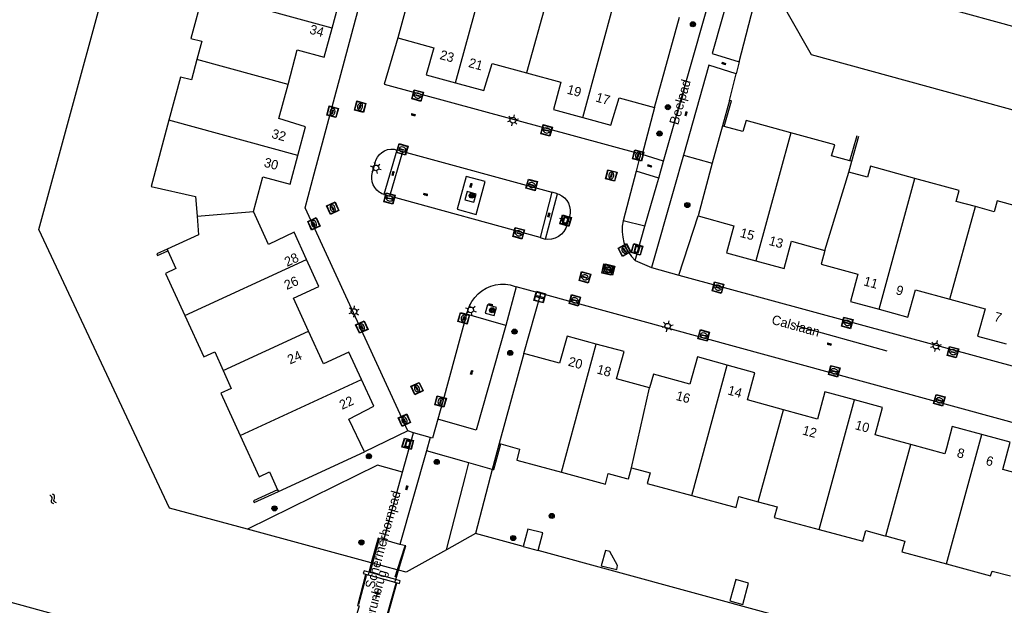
# Model space of a CAD drawing. Header units: metres. Extents: x 93870 to 95789, y 463036 to 464040.
# Tile 321 of 344: x 95396 to 95500, y 463484 to 463546. Entities that reach past the tile are written whole.
import ezdxf
from ezdxf.enums import TextEntityAlignment as Align

# ---------------------------------------------------------------- set-up
doc = ezdxf.new("R2010")
doc.units = ezdxf.units.M
doc.header["$LTSCALE"] = 25.4
for name, color, linetype in [('B_BEBOUWINGSGRENS_0', 1, 'Continuous'), ('B_TUSSENMUUR_0', 7, 'Continuous'), ('G_GRENS_ALGEMEEN_0', 7, 'Continuous'), ('K_KUNSTWERKGRENS_0', 1, 'Continuous'), ('K_KUNSTWERKGRENS_1', 1, 'Continuous'), ('Q_BALUSTRADE_LIJN_1', 193, 'Continuous'), ('Q_BOOM_0', 3, 'Continuous'), ('Q_BRANDKRAAN_0', 5, 'Continuous'), ('Q_DAMWAND_0', 6, 'Continuous'), ('Q_DAMWAND_1', 6, 'Continuous'), ('Q_INSPECTIE_OF_RIOOLPUT_0', 253, 'Continuous'), ('Q_KOLK_0', 254, 'Continuous'), ('Q_LICHTMAST_0', 2, 'Continuous'), ('Q_STRAATNAAMBORD_0', 7, 'Continuous'), ('Q_VLAGGENMAST_0', 191, 'Continuous'), ('Q_WATERLEIDINGPUT_0', 5, 'Continuous'), ('S_GBKN_SYMBOOL_OV_GROOT_0', 7, 'Continuous'), ('S_GBKN_SYMBOOL_OV_GROOT_1', 7, 'Continuous'), ('S_GBKN_SYMBOOL_WATER_0', 7, 'Continuous'), ('T_CULTUURGRENS_0', 76, 'Continuous'), ('T_HEK_0', 57, 'Continuous'), ('T_MUUR_30CM_LIJN_0', 10, 'Continuous'), ('T_WALBESCHERMING_0', 45, 'Continuous'), ('V_WEGGRENS_0', 7, 'Continuous'), ('V_WEGGRENS_1', 7, 'Continuous'), ('W_WATERGRENS_0', 5, 'Continuous'), ('Z_GBKN_HUISNUMMER_0', 252, 'Continuous'), ('Z_KUNSTWERKNAAM_1', 252, 'Continuous'), ('Z_STRAATNAAM_0', 252, 'Continuous')]:
    doc.layers.add(name, color=color, linetype=linetype)

# ---------------------------------------------------------------- blocks, each defined once
blk = doc.blocks.new('Q_STRAATNAAMBORD')
for points in [[(-0.5, 0.5), (0.5, 0.5), (0.5, -0.5), (-0.5, -0.5)], [(-0.37, 0.22), (0.36, 0.22), (0.36, -0.21), (-0.37, -0.21)]]:
    blk.add_lwpolyline(points, close=True)
for points in [[(-0.44, 0.46), (0.44, 0.46, -0.414214), (0.46, 0.44), (0.46, -0.44, -0.414214), (0.44, -0.46), (-0.44, -0.46, -0.414214), (-0.46, -0.44), (-0.46, 0.44), (-0.46, 0.44), (-0.46, 0.45), (-0.46, 0.45), (-0.46, 0.45), (-0.46, 0.45), (-0.46, 0.45), (-0.46, 0.45), (-0.46, 0.46), (-0.46, 0.46), (-0.46, 0.46), (-0.45, 0.46), (-0.45, 0.46), (-0.45, 0.46), (-0.45, 0.46), (-0.45, 0.46), (-0.45, 0.46), (-0.44, 0.46), (-0.44, 0.46)], [(-0.29, 0.16), (0.28, 0.16, -0.414214), (0.3, 0.14), (0.3, -0.13, -0.414214), (0.28, -0.16), (-0.29, -0.16, -0.414214), (-0.31, -0.13), (-0.31, 0.14), (-0.31, 0.14), (-0.31, 0.14), (-0.31, 0.14), (-0.31, 0.15), (-0.31, 0.15), (-0.31, 0.15), (-0.3, 0.15), (-0.3, 0.15), (-0.3, 0.15), (-0.3, 0.16), (-0.3, 0.16), (-0.3, 0.16), (-0.3, 0.16), (-0.29, 0.16), (-0.29, 0.16), (-0.29, 0.16), (-0.29, 0.16), (-0.29, 0.16)]]:
    blk.add_lwpolyline(points, format="xyb")
blk = doc.blocks.new('Q_LICHTMAST')
for points in [[(-0.26, 0.15), (-0.52, 0.3)], [(0, 0.3), (0, 0.6)], [(0.26, 0.15), (0.52, 0.3)], [(-0.26, -0.15), (-0.52, -0.3)], [(0, -0.3), (0, -0.6)], [(0.26, -0.15), (0.52, -0.3)]]:
    blk.add_lwpolyline(points)
blk.add_circle((0, 0), 0.3)
blk = doc.blocks.new('Q_VLAGGENMAST')
for points in [[(-0.5, 0.5), (0.5, 0.5), (0.5, -0.5), (-0.5, -0.5)], [(-0.08, 0.33), (0.07, 0.33), (0.07, -0.33), (-0.08, -0.33)]]:
    blk.add_lwpolyline(points, close=True)
blk.add_lwpolyline([(-0.44, 0.46), (0.44, 0.46, -0.414214), (0.46, 0.44), (0.46, -0.44, -0.414214), (0.44, -0.46), (-0.44, -0.46, -0.414214), (-0.46, -0.44), (-0.46, 0.44), (-0.46, 0.44), (-0.46, 0.45), (-0.46, 0.45), (-0.46, 0.45), (-0.46, 0.45), (-0.46, 0.45), (-0.46, 0.45), (-0.46, 0.46), (-0.46, 0.46), (-0.46, 0.46), (-0.45, 0.46), (-0.45, 0.46), (-0.45, 0.46), (-0.45, 0.46), (-0.45, 0.46), (-0.45, 0.46), (-0.44, 0.46), (-0.44, 0.46)], format="xyb")
blk = doc.blocks.new('Q_KOLK')
blk.add_lwpolyline([(-0.5, 0.5), (0.5, 0.5), (0.5, -0.5), (-0.5, -0.5)], close=True)
for points in [[(-0.44, 0.46), (0.44, 0.46, -0.414214), (0.46, 0.44), (0.46, -0.44, -0.414214), (0.44, -0.46), (-0.44, -0.46, -0.414214), (-0.46, -0.44), (-0.46, 0.44, -0.414214), (-0.44, 0.46)], [(-0.34, 0.1, 0.380426), (-0.28, -0.18)], [(-0.01, 0.27, 0.240218), (-0.34, 0.1)], [(-0.19, 0.04, 0.853344), (-0.19, -0.03)], [(0.33, 0.11, 0.240191), (-0.01, 0.27)], [(0.18, -0.03, 0.849746), (0.18, 0.04)], [(0.27, -0.18, 0.380426), (0.33, 0.11)], [(-0.28, -0.18, 0.148452), (0.01, -0.26)], [(0.01, -0.26, 0.131742), (0.27, -0.18)]]:
    blk.add_lwpolyline(points, format="xyb")
for points in [[(-0.19, 0.04), (0.18, 0.04)], [(0.18, -0.03), (-0.19, -0.03)]]:
    blk.add_lwpolyline(points)
blk = doc.blocks.new('Q_WATERLEIDINGPUT')
blk.add_lwpolyline([(-0.5, 0.5), (0.5, 0.5), (0.5, -0.5), (-0.5, -0.5)], close=True)
for points in [[(-0.44, 0.46), (0.44, 0.46, -0.414214), (0.46, 0.44), (0.46, -0.44, -0.414214), (0.44, -0.46), (-0.44, -0.46, -0.414214), (-0.46, -0.44), (-0.46, 0.44), (-0.46, 0.44), (-0.46, 0.45), (-0.46, 0.45), (-0.46, 0.45), (-0.46, 0.45), (-0.46, 0.45), (-0.46, 0.45), (-0.46, 0.46), (-0.46, 0.46), (-0.46, 0.46), (-0.45, 0.46), (-0.45, 0.46), (-0.45, 0.46), (-0.45, 0.46), (-0.45, 0.46), (-0.45, 0.46), (-0.44, 0.46), (-0.44, 0.46)], [(-0.34, 0.1, 0.380426), (-0.28, -0.18)], [(-0.01, 0.27, 0.240218), (-0.34, 0.1)], [(-0.19, 0.04, 0.853344), (-0.19, -0.03)], [(0.33, 0.11, 0.240191), (-0.01, 0.27)], [(0.18, -0.03, 0.849746), (0.18, 0.04)], [(0.27, -0.18, 0.380426), (0.33, 0.11)], [(-0.28, -0.18, 0.148452), (0.01, -0.26)], [(0.01, -0.26, 0.131742), (0.27, -0.18)]]:
    blk.add_lwpolyline(points, format="xyb")
for points in [[(-0.19, 0.04), (0.18, 0.04)], [(0.18, -0.03), (-0.19, -0.03)]]:
    blk.add_lwpolyline(points)
blk = doc.blocks.new('Q_INSPECTIE_OF_RIOOLPUT')
blk.add_lwpolyline([(-0.5, 0.5), (0.5, 0.5), (0.5, -0.5), (-0.5, -0.5)], close=True)
for points in [[(-0.44, 0.46), (0.44, 0.46, -0.414214), (0.46, 0.44), (0.46, -0.44, -0.414214), (0.44, -0.46), (-0.44, -0.46, -0.414214), (-0.46, -0.44), (-0.46, 0.44), (-0.46, 0.44), (-0.46, 0.45), (-0.46, 0.45), (-0.46, 0.45), (-0.46, 0.45), (-0.46, 0.45), (-0.46, 0.45), (-0.46, 0.46), (-0.46, 0.46), (-0.46, 0.46), (-0.45, 0.46), (-0.45, 0.46), (-0.45, 0.46), (-0.45, 0.46), (-0.45, 0.46), (-0.45, 0.46), (-0.44, 0.46), (-0.44, 0.46)], [(-0.34, 0.1, 0.380426), (-0.28, -0.18)], [(-0.01, 0.27, 0.240218), (-0.34, 0.1)], [(-0.19, 0.04, 0.853344), (-0.19, -0.03)], [(0.33, 0.11, 0.240191), (-0.01, 0.27)], [(0.18, -0.03, 0.849746), (0.18, 0.04)], [(0.27, -0.18, 0.380426), (0.33, 0.11)], [(-0.28, -0.18, 0.148452), (0.01, -0.26)], [(0.01, -0.26, 0.131742), (0.27, -0.18)]]:
    blk.add_lwpolyline(points, format="xyb")
for points in [[(-0.19, 0.04), (0.18, 0.04)], [(0.18, -0.03), (-0.19, -0.03)]]:
    blk.add_lwpolyline(points)
blk = doc.blocks.new('Q_BRANDKRAAN')
blk.add_lwpolyline([(-0.5, 0.5), (0.5, 0.5), (0.5, -0.5), (-0.5, -0.5)], close=True)
for points in [[(-0.44, 0.46), (0.44, 0.46, -0.414214), (0.46, 0.44), (0.46, -0.44, -0.414214), (0.44, -0.46), (-0.44, -0.46, -0.414214), (-0.46, -0.44), (-0.46, 0.44), (-0.46, 0.44), (-0.46, 0.45), (-0.46, 0.45), (-0.46, 0.45), (-0.46, 0.45), (-0.46, 0.45), (-0.46, 0.45), (-0.46, 0.46), (-0.46, 0.46), (-0.46, 0.46), (-0.45, 0.46), (-0.45, 0.46), (-0.45, 0.46), (-0.45, 0.46), (-0.45, 0.46), (-0.45, 0.46), (-0.44, 0.46), (-0.44, 0.46)], [(-0.34, 0.1, 0.380426), (-0.28, -0.18)], [(-0.01, 0.27, 0.240218), (-0.34, 0.1)], [(-0.19, 0.04, 0.853344), (-0.19, -0.03)], [(0.33, 0.11, 0.240191), (-0.01, 0.27)], [(0.18, -0.03, 0.849746), (0.18, 0.04)], [(0.27, -0.18, 0.380426), (0.33, 0.11)], [(-0.28, -0.18, 0.148452), (0.01, -0.26)], [(0.01, -0.26, 0.131742), (0.27, -0.18)]]:
    blk.add_lwpolyline(points, format="xyb")
for points in [[(-0.19, 0.04), (0.18, 0.04)], [(0.18, -0.03), (-0.19, -0.03)]]:
    blk.add_lwpolyline(points)
blk = doc.blocks.new('Q_BOOM')
for radius in [0.27, 0.18, 0.09]:
    blk.add_circle((0, 0), radius)
blk = doc.blocks.new('S_GBKN_SYMBOOL_WATER')
for points in [[(-0.5, 0.15), (-0.44, 0.21), (-0.31, 0.27), (-0.19, 0.27), (-0.06, 0.21), (0, 0.15), (0.06, 0.09), (0.19, 0.02), (0.31, 0.02), (0.44, 0.09), (0.5, 0.15)], [(-0.5, -0.15), (-0.44, -0.09), (-0.31, -0.02), (-0.19, -0.02), (-0.06, -0.09), (0, -0.15), (0.06, -0.21), (0.19, -0.27), (0.31, -0.27), (0.44, -0.21), (0.5, -0.15)]]:
    blk.add_lwpolyline(points)
blk = doc.blocks.new('S_GBKN_SYMBOOL_OV_GROOT')
for points in [[(-0.21875, 0.0625), (0.21875, 0.0625)], [(-0.21875, 0), (0.21875, 0)], [(-0.1875, 0.0625), (-0.1875, 0)], [(-0.125, 0.09375), (-0.125, 0.0625)], [(-0.125, 0), (-0.125, -0.0625)], [(-0.0625, 0.0625), (-0.0625, 0)], [(0, 0.09375), (0, 0.0625)], [(0, 0), (0, -0.0625)], [(0.0625, 0.0625), (0.0625, 0)], [(0.125, 0.09375), (0.125, 0.0625)], [(0.125, 0), (0.125, -0.0625)], [(0.1875, 0.0625), (0.1875, 0)], [(-0.21875, -0.0625), (0.21875, -0.0625)], [(-0.1875, -0.0625), (-0.1875, -0.09375)], [(-0.0625, -0.0625), (-0.0625, -0.09375)], [(0.0625, -0.0625), (0.0625, -0.09375)], [(0.1875, -0.0625), (0.1875, -0.09375)]]:
    blk.add_lwpolyline(points)

msp = doc.modelspace()

# ---------------------------------------------------------------- linework, layer by layer
at = {"layer": 'B_BEBOUWINGSGRENS_0'}
for p, q in [((95437.34, 463550.4), (95435.74, 463544.48)), ((95463.01, 463537.1), (95465.64, 463546.7)), ((95449.42, 463540.78), (95453.06, 463539.79)), ((95470.22, 463535.15), (95469.13, 463531.18)), ((95470.39, 463535.1), (95470.22, 463535.15)), ((95469.13, 463531.18), (95467.62, 463525.61)), ((95483.61, 463530.25), (95483.94, 463531.4)), ((95483.94, 463531.4), (95483.74, 463531.46)), ((95411.26, 463522.06), (95411.34, 463521.88)), ((95449.11, 463510.99), (95446.5, 463501.45)), ((95470.72, 463509.76), (95467.55, 463510.63)), ((95446.5, 463501.45), (95446.69, 463501.39)), ((95423.07, 463496.36), (95432.2, 463500.56)), ((95422.98, 463496.54), (95423.07, 463496.36)), ((95449.04, 463490.51), (95450.65, 463490.07))]:
    msp.add_line(p, q, dxfattribs=at)
for points in [[(95428.79, 463545.54), (95429.58, 463548.56), (95426.69, 463549.36), (95427.73, 463553.16)], [(95415.1, 463549.28), (95413.79, 463544.43), (95414.95, 463544.13), (95414.43, 463542.2)], [(95424.11, 463539.56), (95425.07, 463543.22), (95427.94, 463542.44), (95428.79, 463545.54)], [(95435.74, 463544.48), (95439.58, 463543.44), (95438.77, 463540.56), (95441.87, 463539.71)], [(95414.43, 463542.2), (95413.85, 463540.04), (95412.68, 463540.34), (95411.46, 463535.75)], [(95441.87, 463539.71), (95444.87, 463538.89), (95445.78, 463541.76), (95449.42, 463540.78)], [(95425.14, 463532.02), (95425.95, 463535.05), (95423.14, 463535.93), (95424.11, 463539.56)], [(95453.06, 463539.79), (95452.27, 463536.89), (95455.38, 463536.04)], [(95455.38, 463536.04), (95458.37, 463535.22), (95459.23, 463538.12), (95463.01, 463537.1)], [(95411.46, 463535.75), (95409.58, 463528.73), (95414.28, 463527.67), (95414.45, 463525.56)], [(95477.45, 463534.42), (95472.71, 463535.71), (95472.38, 463534.56), (95470.39, 463535.1)], [(95483.74, 463531.46), (95481.79, 463531.98), (95482.12, 463533.14), (95477.45, 463534.42)], [(95420.43, 463526.07), (95421.44, 463529.76), (95424.32, 463528.95), (95425.14, 463532.02)], [(95490.63, 463529.58), (95485.92, 463530.86), (95485.59, 463529.71), (95483.61, 463530.25)], [(95497.06, 463526.58), (95495.01, 463527.14), (95495.34, 463528.29), (95490.63, 463529.58)], [(95504.13, 463525.9), (95499.36, 463527.2), (95499.03, 463526.04), (95497.06, 463526.58)], [(95414.45, 463525.56), (95414.6, 463523.6), (95411.26, 463522.06)], [(95426.06, 463520.96), (95424.74, 463523.86), (95422.03, 463522.57), (95420.43, 463526.07)], [(95467.62, 463525.61), (95471.43, 463524.56), (95470.64, 463521.67), (95473.74, 463520.82)], [(95473.74, 463520.82), (95476.75, 463520), (95477.54, 463522.9), (95481.07, 463521.94)], [(95411.34, 463521.88), (95412.2, 463520.01), (95411.11, 463519.5), (95413.16, 463515.04)], [(95481.07, 463521.94), (95480.68, 463520.49), (95484.57, 463519.42), (95483.79, 463516.53), (95486.83, 463515.7)], [(95426.27, 463513.35), (95424.68, 463516.86), (95427.36, 463518.09), (95426.06, 463520.96)], [(95486.83, 463515.7), (95489.9, 463514.86), (95490.69, 463517.76), (95494.34, 463516.77)], [(95494.34, 463516.77), (95498.08, 463515.75), (95497.29, 463512.85), (95500.32, 463512.03)], [(95413.16, 463515.04), (95415.18, 463510.64), (95416.32, 463511.16), (95417.2, 463509.18)], [(95431.91, 463508.24), (95430.57, 463511.14), (95427.85, 463509.89), (95426.27, 463513.35)], [(95456.81, 463512), (95453.71, 463512.84), (95452.91, 463509.96), (95449.11, 463510.99)], [(95462.48, 463507.34), (95458.96, 463508.3), (95459.79, 463511.19), (95456.81, 463512)], [(95467.55, 463510.63), (95466.76, 463507.73), (95462.88, 463508.79), (95462.48, 463507.34)], [(95476.69, 463505.03), (95472.87, 463506.07), (95473.66, 463508.96), (95470.72, 463509.76)], [(95417.2, 463509.18), (95418.05, 463507.29), (95416.96, 463506.78), (95419.02, 463502.29)], [(95432.2, 463500.56), (95430.55, 463504.04), (95433.22, 463505.4), (95431.91, 463508.24)], [(95484.23, 463506.08), (95481.09, 463506.94), (95480.3, 463504.04), (95476.69, 463505.03)], [(95490.19, 463501.35), (95486.42, 463502.37), (95487.21, 463505.27), (95484.23, 463506.08)], [(95419.02, 463502.29), (95421.03, 463497.92), (95422.12, 463498.42), (95422.98, 463496.54)], [(95497.73, 463502.4), (95494.6, 463503.25), (95493.97, 463500.96), (95493.81, 463500.36), (95490.19, 463501.35)], [(95503.47, 463496.17), (95503.86, 463497.62), (95499.96, 463498.68), (95500.74, 463501.58), (95497.73, 463502.4)], [(95446.69, 463501.39), (95448.67, 463500.85), (95448.37, 463499.69), (95453.12, 463498.39)], [(95453.12, 463498.39), (95457.78, 463497.12), (95458.09, 463498.27), (95460.04, 463497.74), (95460.24, 463497.69), (95460.55, 463498.85)], [(95460.55, 463498.85), (95462.53, 463498.32), (95462.23, 463497.18), (95466.95, 463495.92)], [(95466.95, 463495.92), (95471.66, 463494.66), (95471.96, 463495.8), (95474.01, 463495.25)], [(95474.01, 463495.25), (95476, 463494.72), (95475.68, 463493.59), (95480.47, 463492.31)], [(95450.65, 463490.07), (95451.14, 463491.95), (95449.54, 463492.36), (95449.04, 463490.51)], [(95480.47, 463492.31), (95485.11, 463491.07), (95485.43, 463492.2), (95487.45, 463491.65), (95487.54, 463491.63)], [(95487.54, 463491.63), (95487.65, 463491.6), (95489.56, 463491.09)], [(95489.56, 463491.09), (95489.25, 463489.96), (95493.98, 463488.67)], [(95459.08, 463488.48), (95458.25, 463489.99), (95457.8, 463490.09), (95457.34, 463488.47)], [(95493.98, 463488.67), (95498.67, 463487.38), (95498.85, 463487.9), (95500.78, 463487.38)], [(95457.34, 463488.47), (95458.99, 463488.07), (95459.08, 463488.48)], [(95471.62, 463487), (95470.99, 463484.76), (95472.36, 463484.37), (95472.99, 463486.61), (95471.62, 463487)]]:
    msp.add_lwpolyline(points, dxfattribs=at)
at = {"layer": 'B_TUSSENMUUR_0'}
for p, q in [((95441.87, 463539.71), (95445.58, 463553.38)), ((95452.08, 463550.37), (95449.42, 463540.78)), ((95428.79, 463545.54), (95415.1, 463549.28)), ((95455.38, 463536.04), (95459.09, 463549.67)), ((95424.11, 463539.56), (95414.43, 463542.2)), ((95425.14, 463532.02), (95411.46, 463535.75)), ((95477.45, 463534.42), (95473.74, 463520.82)), ((95481.07, 463521.94), (95483.61, 463530.25)), ((95486.83, 463515.7), (95490.63, 463529.58)), ((95494.34, 463516.77), (95497.06, 463526.58)), ((95414.45, 463525.56), (95420.43, 463526.07)), ((95413.16, 463515.04), (95426.06, 463520.96)), ((95417.2, 463509.18), (95426.27, 463513.35)), ((95453.12, 463498.39), (95456.81, 463512)), ((95466.95, 463495.92), (95470.72, 463509.76)), ((95419.02, 463502.29), (95431.91, 463508.24)), ((95460.55, 463498.85), (95462.48, 463507.34)), ((95480.47, 463492.31), (95484.23, 463506.08)), ((95474.01, 463495.25), (95476.69, 463505.03)), ((95493.98, 463488.67), (95497.73, 463502.4)), ((95487.54, 463491.63), (95490.19, 463501.35))]:
    msp.add_line(p, q, dxfattribs=at)
at = {"layer": 'G_GRENS_ALGEMEEN_0'}
for p, q in [((95471.97, 463541.96), (95474.52, 463551.68)), ((95470.97, 463537.86), (95471.67, 463540.67)), ((95470.97, 463537.86), (95470.22, 463535.15)), ((95463.01, 463537.1), (95461.67, 463532.12)), ((95461.67, 463532.12), (95461.51, 463532.17)), ((95463.95, 463531.4), (95461.67, 463532.12)), ((95463.44, 463529.62), (95461.04, 463530.35)), ((95465.57, 463519.32), (95467.62, 463525.61)), ((95449.11, 463510.99), (95450.92, 463517.37)), ((95436.83, 463502.77), (95432.2, 463500.56)), ((95446.5, 463501.45), (95445.76, 463498.7))]:
    msp.add_line(p, q, dxfattribs=at)
for points in [[(95470.39, 463535.1), (95471.17, 463537.81), (95470.97, 463537.86)], [(95411.26, 463522.06), (95410.17, 463521.56), (95410.25, 463521.38), (95411.34, 463521.88)], [(95445.76, 463498.7), (95445.96, 463498.69), (95446.69, 463501.39)], [(95436.24, 463498.4), (95433.58, 463499.14), (95419.78, 463492.35)], [(95422.98, 463496.54), (95420.43, 463495.37), (95420.51, 463495.19), (95423.07, 463496.36)]]:
    msp.add_lwpolyline(points, dxfattribs=at)
at = {"layer": 'K_KUNSTWERKGRENS_0'}
for p, q in [((95433.65, 463491.38), (95432.94, 463488.78)), ((95433.78, 463491.34), (95433.65, 463491.38)), ((95434.25, 463491.21), (95433.78, 463491.34)), ((95434.28, 463491.21), (95434.25, 463491.21)), ((95435.96, 463490.74), (95434.28, 463491.21)), ((95432.09, 463487.64), (95432.59, 463487.51)), ((95435.53, 463487), (95432.67, 463487.78)), ((95432.67, 463487.78), (95432.67, 463487.78)), ((95432.59, 463487.51), (95432.59, 463487.51)), ((95432.59, 463487.51), (95435.45, 463486.72))]:
    msp.add_line(p, q, dxfattribs=at)
for points in [[(95435.83, 463488), (95436.59, 463490.57), (95435.96, 463490.74)], [(95432.67, 463487.78), (95432.17, 463487.92), (95432.09, 463487.64)], [(95435.45, 463486.72), (95435.94, 463486.59), (95436.01, 463486.86), (95435.53, 463487)]]:
    msp.add_lwpolyline(points, dxfattribs=at)
at = {"layer": 'K_KUNSTWERKGRENS_1'}
for p, q in [((95432.94, 463488.78), (95432.67, 463487.78)), ((95432.67, 463487.78), (95432.59, 463487.51)), ((95435.53, 463487), (95435.83, 463488)), ((95432.59, 463487.51), (95432.58, 463487.45)), ((95435.45, 463486.72), (95435.53, 463487))]:
    msp.add_line(p, q, dxfattribs=at)
for points in [[(95432.58, 463487.45), (95432.33, 463487.54), (95431.49, 463484.25), (95431.65, 463484.22), (95431.33, 463483.11)], [(95434.23, 463482.32), (95434.54, 463483.4), (95434.73, 463483.34), (95435.65, 463486.62), (95435.44, 463486.7), (95435.45, 463486.72)]]:
    msp.add_lwpolyline(points, dxfattribs=at)
at = {"layer": 'Q_BALUSTRADE_LIJN_1'}
for p, q in [((95433.78, 463491.34), (95433.06, 463488.75)), ((95433.79, 463491.35), (95433.78, 463491.34)), ((95436.48, 463490.56), (95435.69, 463488.04)), ((95433.06, 463488.75), (95432.8, 463487.82)), ((95435.69, 463488.04), (95435.45, 463487.26)), ((95432.4, 463487.41), (95431.57, 463484.35)), ((95434.67, 463483.38), (95435.57, 463486.62))]:
    msp.add_line(p, q, dxfattribs=at)
at = {"layer": 'Q_DAMWAND_0'}
for p, q in [((95432.94, 463488.78), (95419.78, 463492.35)), ((95444.01, 463491.88), (95440.92, 463490.16))]:
    msp.add_line(p, q, dxfattribs=at)
for points in [[(95440.92, 463490.16), (95436.65, 463487.78), (95435.83, 463488)], [(95408.85, 463480.68), (95392.63, 463485.13), (95381.24, 463478.19)]]:
    msp.add_lwpolyline(points, dxfattribs=at)
at = {"layer": 'Q_DAMWAND_1'}
for p, q in [((95432.94, 463488.78), (95432.94, 463488.78)), ((95433.06, 463488.75), (95432.94, 463488.78)), ((95435.69, 463488.04), (95433.06, 463488.75)), ((95435.83, 463488), (95435.69, 463488.04))]:
    msp.add_line(p, q, dxfattribs=at)
at = {"layer": 'T_CULTUURGRENS_0'}
for p, q in [((95466.07, 463532.05), (95469.13, 463531.18)), ((95461.98, 463524.51), (95459.66, 463525.07)), ((95443.28, 463499.4), (95438.78, 463500.67)), ((95445.76, 463498.7), (95443.28, 463499.4))]:
    msp.add_line(p, q, dxfattribs=at)
msp.add_lwpolyline([(95440.92, 463490.16), (95442.92, 463497.99), (95443.28, 463499.4)], dxfattribs=at)
at = {"layer": 'T_HEK_0'}
msp.add_line((95445.76, 463498.7), (95444.01, 463491.88), dxfattribs=at)
at = {"layer": 'T_MUUR_30CM_LIJN_0'}
for p, q in [((95483.74, 463531.46), (95484.51, 463534.13)), ((95483.94, 463531.4), (95484.7, 463534.07))]:
    msp.add_line(p, q, dxfattribs=at)
at = {"layer": 'T_WALBESCHERMING_0'}
msp.add_line((95449.04, 463490.51), (95444.01, 463491.88), dxfattribs=at)
for points in [[(95527.46, 463538.38), (95522.45, 463539.77), (95500, 463545.97), (95490.17, 463548.69), (95483.49, 463558.31)], [(95474.87, 463551.07), (95479.63, 463542.72), (95500, 463537.13), (95525.18, 463530.22)], [(95419.78, 463492.35), (95411.51, 463494.59), (95397.65, 463524.16)], [(95508.81, 463472.09), (95508.22, 463474.38), (95500, 463476.62), (95450.65, 463490.07)]]:
    msp.add_lwpolyline(points, dxfattribs=at)
at = {"layer": 'V_WEGGRENS_0'}
for p, q in [((95426.88, 463530.07), (95432.7, 463551.78)), ((95463.95, 463531.4), (95469.09, 463549.45)), ((95469.12, 463542.84), (95471.97, 463541.96)), ((95471.97, 463541.96), (95471.67, 463540.67)), ((95468.77, 463541.6), (95466.07, 463532.05)), ((95471.67, 463540.67), (95468.77, 463541.6)), ((95435.66, 463532.59), (95434.25, 463527.87)), ((95434.89, 463527.68), (95436.27, 463532.42)), ((95436.27, 463532.42), (95452.1, 463528.13)), ((95461.51, 463532.17), (95461.04, 463530.35)), ((95463.44, 463529.62), (95463.95, 463531.4)), ((95461.04, 463530.35), (95459.66, 463525.07)), ((95450.87, 463523.31), (95434.89, 463527.68)), ((95452.1, 463528.13), (95450.87, 463523.31)), ((95451.44, 463523.14), (95452.71, 463527.94)), ((95460.93, 463520.85), (95461.98, 463524.51)), ((95450.87, 463523.31), (95451.29, 463523.16)), ((95451.29, 463523.16), (95451.44, 463523.14)), ((95460.93, 463520.85), (95462.69, 463520.11)), ((95462.69, 463520.11), (95465.57, 463519.32)), ((95465.57, 463519.32), (95520.3, 463504.39)), ((95448.33, 463518.08), (95447.21, 463513.98)), ((95450.92, 463517.37), (95448.33, 463518.08)), ((95518.84, 463498.79), (95450.92, 463517.37)), ((95447.21, 463513.98), (95443.04, 463515.16)), ((95436.24, 463498.4), (95437.4, 463502.56)), ((95437.4, 463502.56), (95436.83, 463502.77)), ((95439.18, 463502.08), (95437.4, 463502.56)), ((95439.18, 463502.08), (95438.78, 463500.67)), ((95438.78, 463500.67), (95435.96, 463490.74)), ((95434.25, 463491.21), (95436.24, 463498.4))]:
    msp.add_line(p, q, dxfattribs=at)
for points in [[(95471.78, 463552.25), (95471.24, 463550.32), (95469.12, 463542.84)], [(95435.74, 463544.48), (95434.29, 463539.58), (95461.51, 463532.17)], [(95433.78, 463528.12), (95433.52, 463528.34), (95433.31, 463528.61), (95433.15, 463528.91), (95433.04, 463529.23), (95432.99, 463529.56), (95432.99, 463529.9), (95433.06, 463530.24), (95433.34, 463531.19), (95433.43, 463531.52), (95433.58, 463531.83), (95433.79, 463532.1), (95434.05, 463532.33), (95434.34, 463532.51), (95434.67, 463532.63), (95435.01, 463532.68), (95435.35, 463532.67), (95435.66, 463532.59)], [(95436.27, 463532.42), (95435.69, 463532.59), (95435.66, 463532.59)], [(95466.07, 463532.05), (95465.05, 463528.44), (95462.69, 463520.11)], [(95436.83, 463502.77), (95425.91, 463526.47), (95426.88, 463530.07)], [(95445.01, 463529.24), (95443, 463529.78), (95442.05, 463526.3)], [(95461.98, 463524.51), (95463.23, 463528.88), (95463.44, 463529.62)], [(95442.05, 463526.3), (95444.06, 463525.75), (95445.01, 463529.24)], [(95434.25, 463527.87), (95434.21, 463527.89), (95434.06, 463527.95), (95433.92, 463528.03), (95433.78, 463528.12)], [(95434.25, 463527.87), (95434.36, 463527.83), (95434.52, 463527.79), (95434.89, 463527.68)], [(95443.12, 463528.18), (95442.88, 463527.29), (95443.83, 463527.04), (95444.07, 463527.92), (95443.12, 463528.18)], [(95452.71, 463527.94), (95452.84, 463527.9), (95453.16, 463527.74), (95453.44, 463527.52), (95453.68, 463527.25), (95453.86, 463526.94), (95453.99, 463526.6), (95454.05, 463526.25), (95454.05, 463525.89), (95453.98, 463525.54), (95453.7, 463524.64), (95453.57, 463524.28), (95453.37, 463523.94), (95453.11, 463523.65), (95452.8, 463523.41), (95452.44, 463523.24), (95452.06, 463523.14), (95451.67, 463523.11), (95451.44, 463523.14)], [(95452.71, 463527.94), (95452.5, 463528.01), (95452.1, 463528.13)], [(95459.66, 463525.07), (95459.57, 463524.5), (95459.56, 463523.92), (95459.62, 463523.35), (95459.75, 463522.79), (95459.95, 463522.26), (95460.22, 463521.75), (95460.55, 463521.28), (95460.93, 463520.85)], [(95443.04, 463515.16), (95443.19, 463515.56), (95443.36, 463516.06), (95443.61, 463516.52), (95443.91, 463516.95), (95444.27, 463517.34), (95444.68, 463517.66), (95445.13, 463517.93), (95445.62, 463518.14), (95446.13, 463518.28), (95446.65, 463518.35), (95447.17, 463518.34), (95447.69, 463518.27), (95448.2, 463518.12), (95448.33, 463518.08)], [(95445.26, 463516.15), (95445.02, 463515.27), (95445.97, 463515.01), (95446.21, 463515.89), (95445.26, 463516.15)], [(95443.04, 463515.16), (95440.57, 463506.03), (95440, 463504.01)], [(95447.21, 463513.98), (95444.07, 463502.84), (95440, 463504.01)], [(95440, 463504.01), (95439.43, 463502), (95439.18, 463502.08)]]:
    msp.add_lwpolyline(points, dxfattribs=at)
at = {"layer": 'V_WEGGRENS_1'}
for p, q in [((95433.65, 463491.38), (95432.94, 463488.78)), ((95432.94, 463488.78), (95432.67, 463487.78))]:
    msp.add_line(p, q, dxfattribs=at)
at = {"layer": 'W_WATERGRENS_0'}
msp.add_line((95397.65, 463524.16), (95406.28, 463555.75), dxfattribs=at)
at = {"layer": 'Z_KUNSTWERKNAAM_1'}
msp.add_line((95433.43, 463484.99), (95433.69, 463485.96), dxfattribs=at)
at = {"layer": 'Z_STRAATNAAM_0'}
for p, q in [((95465.82, 463537.65), (95466.09, 463538.61)), ((95478, 463513.96), (95487.64, 463511.29)), ((95434.28, 463491.21), (95434.55, 463492.17)), ((95434.28, 463491.2), (95434.28, 463491.21))]:
    msp.add_line(p, q, dxfattribs=at)

# ---------------------------------------------------------------- block references
at = {"layer": 'Q_BOOM_0'}
for p, rotation in [((95467.08, 463545.94), 74.10700594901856), ((95464.42, 463537.14), 74.10700594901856), ((95463.53, 463534.33), 74.10700594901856), ((95443.6, 463527.75), 164.7602407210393), ((95466.48, 463526.75), 74.76229378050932), ((95445.75, 463515.58), 74.7065417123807), ((95448.14, 463513.32), 74.22877968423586), ((95447.69, 463511.05), 74.22877968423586), ((95432.68, 463500.09), 25.49119327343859), ((95439.88, 463499.48), 164.2212981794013), ((95422.66, 463494.55), 26.19666432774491), ((95452.09, 463493.75), 75.49835491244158), ((95431.89, 463490.94), 74.75048187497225), ((95448.01, 463491.41), 164.7497053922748)]:
    msp.add_blockref('Q_BOOM', p, dxfattribs=dict(at, rotation=rotation))
at = {"layer": 'Q_BRANDKRAAN_0', "rotation": 166.5590777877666}
msp.add_blockref('Q_BRANDKRAAN', (95458.18, 463519.9), dxfattribs=at)
at = {"layer": 'Q_INSPECTIE_OF_RIOOLPUT_0'}
for p, rotation in [((95431.75, 463537.19), 74.97023050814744), ((95458.41, 463529.89), 75.34246760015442), ((95428.84, 463526.42), 114.7426363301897), ((95455.61, 463519.08), 164.6981325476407), ((95437.79, 463507.27), 114.7426363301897)]:
    msp.add_blockref('Q_INSPECTIE_OF_RIOOLPUT', p, dxfattribs=dict(at, rotation=rotation))
at = {"layer": 'Q_KOLK_0'}
for p, rotation in [((95437.85, 463538.37), 164.7678563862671), ((95428.83, 463536.65), 74.97023050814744), ((95451.54, 463534.67), 164.7678563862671), ((95436.23, 463532.65), 163.6530350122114), ((95461.26, 463532.01), 75.3432488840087), ((95449.96, 463528.88), 164.8435434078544), ((95434.87, 463527.45), 164.7248635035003), ((95426.85, 463524.76), 114.7426363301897), ((95448.57, 463523.76), 164.7248635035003), ((95459.8, 463521.98), 117.8142938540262), ((95469.73, 463517.99), 164.7448812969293), ((95454.54, 463516.64), 164.6981325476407), ((95442.75, 463514.73), 74.89732407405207), ((95483.45, 463514.24), 164.7448812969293), ((95431.93, 463513.8), 114.7426363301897), ((95468.22, 463512.91), 164.6981325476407), ((95494.67, 463511.14), 164.7448812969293), ((95482.07, 463509.11), 164.6981325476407), ((95440.29, 463505.9), 74.19351633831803), ((95493.23, 463506.03), 164.6981325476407), ((95436.45, 463503.91), 114.7426363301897)]:
    msp.add_blockref('Q_KOLK', p, dxfattribs=dict(at, rotation=rotation))
at = {"layer": 'Q_LICHTMAST_0'}
for p, rotation in [((95447.97, 463535.75), 164.7678563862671), ((95433.42, 463530.69), 73.56144144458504), ((95453.52, 463525.13), 72.93772144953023), ((95431.1, 463515.45), 114.7426363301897), ((95443.49, 463515.62), 70.32418140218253), ((95464.39, 463513.89), 164.6981325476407), ((95492.87, 463511.78), 164.7448812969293)]:
    msp.add_blockref('Q_LICHTMAST', p, dxfattribs=dict(at, rotation=rotation))
at = {"layer": 'Q_STRAATNAAMBORD_0'}
for p, rotation in [((95453.56, 463525.1), 72.93772144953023), ((95461.14, 463522.04), 74.03390774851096), ((95436.81, 463501.41), 74.51349955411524)]:
    msp.add_blockref('Q_STRAATNAAMBORD', p, dxfattribs=dict(at, rotation=rotation))
at = {"layer": 'Q_VLAGGENMAST_0', "rotation": 74.12458690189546}
msp.add_blockref('Q_VLAGGENMAST', (95450.82, 463516.98), dxfattribs=at)
at = {"layer": 'Q_WATERLEIDINGPUT_0', "rotation": 166.5590777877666}
msp.add_blockref('Q_WATERLEIDINGPUT', (95458, 463519.9), dxfattribs=at)
at = {"layer": 'S_GBKN_SYMBOOL_OV_GROOT_0'}
for p, rotation in [((95470.37, 463541.76), 162.2381071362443), ((95437.41, 463536.32), 164.7678563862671), ((95466.36, 463536.46), 74.20608127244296), ((95462.49, 463530.89), 162.5188832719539), ((95435.26, 463530.11), 73.7532599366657), ((95443.53, 463528.85), 74.72399837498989), ((95438.71, 463527.86), 164.7248635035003), ((95451.79, 463525.7), 75.69534180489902), ((95445.61, 463516.16), 164.7602407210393), ((95481.56, 463511.98), 164.7448812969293), ((95443.6, 463508.99), 74.22877968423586), ((95436.72, 463496.75), 74.51292676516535)]:
    msp.add_blockref('S_GBKN_SYMBOOL_OV_GROOT', p, dxfattribs=dict(at, rotation=rotation))
at = {"layer": 'S_GBKN_SYMBOOL_OV_GROOT_1', "rotation": 164.6036471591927}
msp.add_blockref('S_GBKN_SYMBOOL_OV_GROOT', (95433.57, 463485.55), dxfattribs=at)
at = {"layer": 'S_GBKN_SYMBOOL_WATER_0', "rotation": 115.1133455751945}
msp.add_blockref('S_GBKN_SYMBOOL_WATER', (95399.16, 463495.55), dxfattribs=at)

# ---------------------------------------------------------------- texts
at = {"layer": 'Z_GBKN_HUISNUMMER_0', "linetype": 'Continuous'}
for s, rotation, p in [('34', 344.8, (95427.16, 463545.25)), ('23', 344.7, (95440.98, 463542.55)), ('21', 344.7, (95444.03, 463541.71)), ('19', 344.8, (95454.48, 463538.88)), ('17', 344.7, (95457.53, 463538.04)), ('32', 345, (95423.13, 463534.18)), ('30', 345, (95422.32, 463531.13)), ('15', 344.8, (95472.85, 463523.66)), ('13', 344.8, (95475.91, 463522.82)), ('28', 25.4, (95424.46, 463520.96)), ('26', 24.5, (95424.44, 463518.49)), ('11', 344.8, (95485.97, 463518.53)), ('9', 344.8, (95489.03, 463517.69)), ('7', 344.8, (95499.46, 463514.85)), ('24', 24.4, (95424.78, 463510.59)), ('20', 344.8, (95454.61, 463510)), ('18', 344.8, (95457.65, 463509.18)), ('14', 344.8, (95471.54, 463506.95)), ('22', 24.8, (95430.29, 463505.78)), ('16', 344.8, (95466.04, 463506.37)), ('12', 344.8, (95479.47, 463502.71)), ('10', 344.8, (95485.06, 463503.26)), ('8', 344.8, (95495.51, 463500.41)), ('6', 344.8, (95498.58, 463499.58))]:
    msp.add_text(s, height=1, rotation=rotation, dxfattribs=at).set_placement(p, align=Align.MIDDLE)
at = {"layer": 'Z_KUNSTWERKNAAM_1', "linetype": 'Continuous'}
msp.add_text('Torunbrug', height=1, rotation=74.9358, dxfattribs=at).set_placement((95433.43, 463484.99), align=Align.MIDDLE)
at = {"layer": 'Z_STRAATNAAM_0', "linetype": 'Continuous'}
for s, rotation, p in [('Beelpad', 73.9759, (95465.82, 463537.65)), ('Calslaan', 344.5197, (95478, 463513.96)), ('Schermerhornpad', 74.574, (95434.28, 463491.2))]:
    msp.add_text(s, height=1, rotation=rotation, dxfattribs=at).set_placement(p, align=Align.MIDDLE)

doc.saveas('drawing.dxf')
